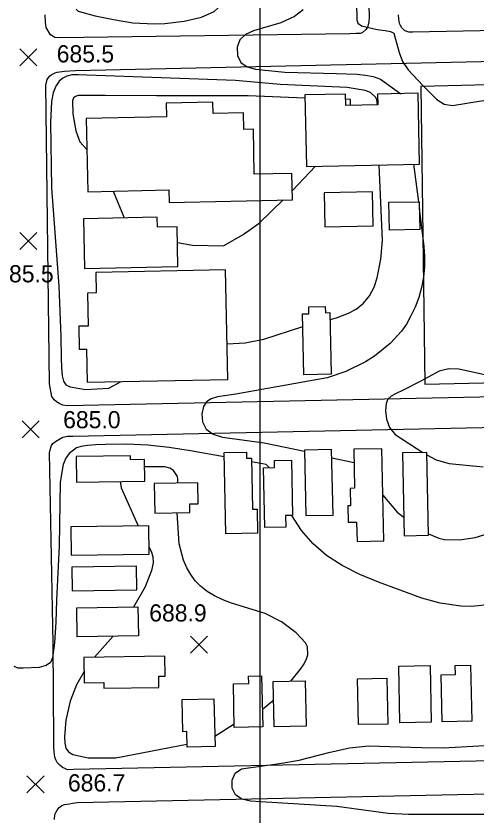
# Model space of a CAD drawing. Extents: x 79600 to 91800, y 75600 to 84400.
# Drawn here: x 80787 to 81189, y 77256 to 77954 of the extents above; entities that cross this region are included whole.
import ezdxf

# ---------------------------------------------------------------- set-up
doc = ezdxf.new("R2010")
doc.units = 0
for name, color, linetype in [('080-085$0$BLDG', 7, 'Continuous'), ('080-085$0$GRID', 7, 'Continuous'), ('080-085$0$INTER', 7, 'Continuous'), ('080-085$0$RECREATION', 7, 'Continuous'), ('080-085$0$ROAD', 7, 'Continuous'), ('080-085$0$SPOTMARK', 7, 'Continuous'), ('080-085$0$SPOTS', 7, 'Continuous')]:
    doc.layers.add(name, color=color, linetype=linetype)

# ---------------------------------------------------------------- blocks, each defined once
blk = doc.blocks.new('080-085$0$SPOTS')
at = {"layer": '080-085$0$SPOTMARK'}
for p, q in [((-0.5, -0.5), (0.5, 0.5)), ((-0.5, 0.5), (0.5, -0.5))]:
    blk.add_line(p, q, dxfattribs=at)

msp = doc.modelspace()

# ---------------------------------------------------------------- linework, layer by layer
at = {"layer": '080-085$0$BLDG'}
for points in [[(81103.1, 77885.92), (81103.29, 77876.63), (81075.19, 77876.04), (81074.98, 77886.01), (81039.49, 77885.26), (81040.8, 77822.71), (81139.83, 77824.79), (81138.53, 77886.67)], [(80959.14, 77869.03), (80958.94, 77878.81), (80918.07, 77877.96), (80918.32, 77866.18), (80848.28, 77864.71), (80849.63, 77800.66), (80920.51, 77802.15), (80920.74, 77791.32), (81028.51, 77793.59), (81028.02, 77816.68), (80995.24, 77815.99), (80994.42, 77855.31), (80986.05, 77855.13), (80985.74, 77869.59)], [(81056.84, 77769.94), (81099.17, 77770.75), (81098.6, 77800.57), (81056.26, 77799.76)], [(81113.01, 77791.42), (81139.38, 77791.92), (81139.84, 77767.66), (81113.48, 77767.16)], [(80928.36, 77735.18), (80927.7, 77769.83), (80910.57, 77769.5), (80910.4, 77778.26), (80845.94, 77777.03), (80846.77, 77733.62)], [(80856.53, 77730.15), (80856.88, 77712.14), (80849.31, 77711.99), (80849.87, 77683.19), (80841.78, 77683.04), (80842.16, 77662.96), (80848.4, 77663.08), (80848.95, 77634.15), (80971.97, 77636.51), (80970.14, 77732.33)], [(81037.4, 77693.87), (81043.03, 77693.98), (81042.92, 77699.94), (81057.29, 77700.21), (81057.39, 77694.87), (81061.33, 77694.95), (81062.36, 77641), (81038.42, 77640.54)], [(81064.08, 77517.99), (81062.86, 77575.31), (81039.04, 77574.8), (81040.26, 77517.48)], [(81082.98, 77541.33), (81079.11, 77541.25), (81079.43, 77525.99), (81076.93, 77525.94), (81077.24, 77511.69), (81084.71, 77511.84), (81085.07, 77494.82), (81108.5, 77495.32), (81106.79, 77575.98), (81082.26, 77575.46)], [(80899.3, 77566.39), (80886.95, 77566.22), (80886.9, 77569.87), (80839.35, 77569.22), (80839.66, 77546.76), (80899.56, 77547.59)], [(80988.28, 77573), (80988.4, 77567.59), (80992.81, 77567.68), (80993.76, 77523.01), (80997.66, 77523.1), (80998.11, 77502.11), (80970.31, 77501.52), (80968.8, 77572.59)], [(81126.34, 77499.78), (81147.61, 77500.23), (81146.07, 77572.78), (81124.8, 77572.32)], [(81013.03, 77559.49), (81012.9, 77565.66), (81027.62, 77565.97), (81028.65, 77517.57), (81022.61, 77517.44), (81022.83, 77507.42), (81004.32, 77507.03), (81003.21, 77559.28)], [(80908.11, 77519.74), (80938.84, 77520.16), (80938.74, 77527.72), (80946.01, 77527.82), (80945.75, 77546.09), (80907.76, 77545.56)], [(80902.97, 77508.6), (80834.68, 77507.66), (80835.02, 77482.77), (80903.31, 77483.71)], [(80892.25, 77473.32), (80835.6, 77472.54), (80835.89, 77451.73), (80892.54, 77452.51)], [(80893.86, 77412.35), (80840.34, 77411.61), (80840, 77436.85), (80893.51, 77437.59)], [(80911.73, 77377.03), (80917.35, 77377.11), (80917.11, 77394.45), (80846.23, 77393.47), (80846.54, 77371.3), (80863.68, 77371.54), (80863.75, 77366.48), (80911.86, 77367.14)], [(81122.58, 77336.25), (81121.53, 77385.78), (81148.97, 77386.37), (81150.02, 77336.83)], [(81159.57, 77337.13), (81158.69, 77378.16), (81171.08, 77378.42), (81170.91, 77386.48), (81184.41, 77386.77), (81185.45, 77337.68)], [(80977.71, 77332.29), (80976.9, 77370.45), (80990.37, 77370.73), (80990.24, 77377.12), (81001.63, 77377.36), (81002.58, 77332.82)], [(81012.67, 77332.77), (81011.83, 77372.46), (81039.67, 77373.05), (81040.52, 77333.36)], [(81086.39, 77334.71), (81085.54, 77374.82), (81111.09, 77375.37), (81111.94, 77335.25)], [(80936.39, 77315.03), (80936.1, 77328.65), (80932.61, 77328.58), (80932.01, 77356.72), (80959.98, 77357.32), (80960.87, 77315.55)]]:
    msp.add_lwpolyline(points, close=True, dxfattribs=at)
at = {"layer": '080-085$0$GRID'}
msp.add_line((81000, 80000), (81000, 76000), dxfattribs=at)
at = {"layer": '080-085$0$INTER'}
for p, q in [((81028.34, 77801.49), (81048.88, 77822.88)), ((81134.38, 77824.68), (81138.7, 77791.91)), ((80871.73, 77801.13), (80881.48, 77777.71)), ((80868.04, 77628.96), (80878.94, 77634.73)), ((81063.01, 77568.06), (81082.51, 77563.87)), ((80871.68, 77412.04), (80855.52, 77393.6)), ((81002.25, 77348.11), (81012.17, 77356.31)), ((80960.68, 77324.56), (80977.65, 77335.33)), ((80873.99, 77305.71), (80936.33, 77317.64))]:
    msp.add_line(p, q, dxfattribs=at)
for points in [[(81078.09, 77988.72), (81081.83, 77979.64), (81084.26, 77967.84), (81084.99, 77955.36), (81084.99, 77950.97), (81085.91, 77947.86), (81089.03, 77945.62), (81102.61, 77942.56), (81109.53, 77941.57), (81114.3, 77940.72), (81117.17, 77939.1), (81121.87, 77922.25), (81124.91, 77914.35), (81129.86, 77907.06), (81142.63, 77893.61), (81154.91, 77881.16), (81161.4, 77877.3), (81168.69, 77876.1), (81193.56, 77879.96), (81211.45, 77882.32), (81337.3, 77887.22)], [(80839.36, 77960.37), (80841.05, 77958.42), (80856.18, 77954.52), (80871.97, 77951.21), (80888.87, 77948.37), (80907.55, 77947.39), (80916.86, 77947.68), (80933.98, 77949.73), (80948.94, 77953.26), (80960.15, 77958.07), (80963.45, 77960.97), (80965.29, 77963.91), (80965.97, 77966.59), (80963.94, 77972.15)], [(81037.96, 77959.5), (81030.25, 77953.74), (81018.38, 77948.42), (81002.45, 77943.54), (80994.53, 77941.15), (80987.66, 77938.06), (80982.66, 77933.48), (80980.19, 77926.98), (80980.42, 77919.84), (80983.35, 77913.69), (80988.84, 77909.79), (80996.19, 77907.71), (81021.91, 77905.16), (81067.19, 77903.97), (81084.81, 77903.41), (81092.43, 77902.67), (81099.3, 77901.3), (81105.65, 77898.96), (81123.3, 77886.35)], [(81103.09, 77876.63), (81102.34, 77880.91), (81101.44, 77883.06), (81096.93, 77887.4), (81092.16, 77889.23), (81076.39, 77891.64), (81017.7, 77894.36), (80978.67, 77897.96), (80848.65, 77902.6), (80841.25, 77902.92), (80835.56, 77902.69), (80831.22, 77901.75), (80827.66, 77899.95), (80824.44, 77897.15), (80821.63, 77893.02), (80819.43, 77887.22), (80817.98, 77879.58), (80817.07, 77861.14), (80817.76, 77803.99), (80824.19, 77718.14), (80825.93, 77674.05), (80826.34, 77655.44), (80826.7, 77646.82), (80827.27, 77639.78), (80828.25, 77634.93), (80830.3, 77631.88), (80834.17, 77629.97), (80847.48, 77627.86), (80868.04, 77628.96)], [(81039.55, 77882.54), (80989.85, 77884.45), (80909.84, 77884.57), (80864.94, 77884.64), (80849.56, 77884.78), (80841.13, 77884.63), (80838.81, 77884.02), (80837.17, 77882.69), (80836.18, 77880.08), (80836.5, 77868.86), (80839.2, 77853.84), (80842.65, 77844.24), (80848.85, 77837.64)], [(81079.25, 77876.13), (81079.46, 77881.27), (81075.08, 77881.41)], [(81061.44, 77688.88), (81067.13, 77690.36), (81077.55, 77694.39), (81084.38, 77698.06), (81090.84, 77703.13), (81096.02, 77709.67), (81099.91, 77717.26), (81102.72, 77725.36), (81105.99, 77741.63), (81107.41, 77757.98), (81104.3, 77824.05)], [(80968.28, 77753.44), (80985.39, 77763.23), (80999.4, 77773.18), (81020.46, 77793.42)], [(81139.49, 77786.09), (81143.52, 77752.76), (81144.1, 77743.99), (81144.07, 77735.03), (81143.22, 77725.98), (81141.53, 77716.99), (81139.06, 77708.21), (81135.9, 77699.82), (81132.21, 77692), (81128.19, 77684.96), (81123.96, 77678.79), (81113.91, 77667.82), (81100.37, 77656.98), (81092.43, 77651.88), (81075.31, 77643.37), (81058.88, 77637.92), (80979, 77623.65), (80963.13, 77621.2), (80957.45, 77619.61), (80953.39, 77617.05), (80950.72, 77612.78), (80949.4, 77606.46), (80949.95, 77599.32), (80953.06, 77593), (80959.11, 77588.74), (80967.27, 77586.19), (81003.76, 77580.99), (81039.06, 77573.95)], [(80927.96, 77756.32), (80941.31, 77753.89), (80968.28, 77753.44)], [(80971.37, 77667.66), (80987.22, 77668.53), (81003.67, 77671.68), (81037.62, 77682.79)], [(81211.42, 77637.38), (81174.09, 77645.48), (81165.38, 77645.88), (81157.02, 77643.72), (81140.84, 77635.09), (81125.54, 77627.06), (81119.41, 77624.11), (81114.99, 77621.85), (81112.11, 77619.31), (81110.47, 77615.34), (81109.88, 77609.17), (81110.72, 77601.77), (81113.5, 77594.5), (81118.44, 77588.46), (81142.65, 77572.7)], [(80968.88, 77568.82), (80939.56, 77574.16), (80920.84, 77577.12), (80902.05, 77579.18), (80883.62, 77579.79), (80865.24, 77579.54), (80856.67, 77579.21), (80849.39, 77578.68), (80843.88, 77577.89), (80839.74, 77576.63), (80833.18, 77571.76), (80830.36, 77567.66), (80828.06, 77562.11), (80825.46, 77546.7), (80824.55, 77491.15), (80822.14, 77443.66), (80821.53, 77424.21), (80820.47, 77406.3), (80818.8, 77393.22), (80816.88, 77389.05), (80813.15, 77386.29), (80807.14, 77384.76), (80793.45, 77383.97), (80788.6, 77384.18), (80785.32, 77385.51)], [(81146.12, 77570.6), (81154.15, 77566.27), (81165.5, 77563.04), (81195.27, 77560.22)], [(81008.33, 77559.39), (81005.49, 77562.06), (80992.89, 77564.36)], [(80928.39, 77545.85), (80928.38, 77549.25), (80927.98, 77551.74), (80924.7, 77556.85), (80921.45, 77558.83), (80917.13, 77560.13), (80899.39, 77560.1)], [(80877.8, 77547.29), (80878.87, 77541.66), (80893.71, 77508.47)], [(81107.65, 77535.25), (81120.04, 77520.56), (81126, 77516.12)], [(81027.21, 77372.78), (81035.67, 77383.36), (81038.83, 77387.98), (81041.01, 77392.14), (81042.16, 77395.85), (81041.69, 77402.72), (81039.88, 77406.32), (81031.86, 77415.04), (81019.03, 77424.58), (81004.59, 77431.9), (80975.17, 77440.84), (80967.68, 77443.72), (80960.45, 77447.22), (80953.89, 77451.23), (80948.32, 77455.65), (80943.64, 77460.54), (80939.67, 77465.94), (80936.24, 77471.9), (80933.38, 77478.39), (80929.52, 77492.65), (80927.8, 77520.01)], [(81437.04, 77521.64), (81426.66, 77519.68), (81349.49, 77495.07), (81323.08, 77485.95), (81278.46, 77467.21), (81224.65, 77447.74), (81209.96, 77442.41), (81202.14, 77440.3), (81193.88, 77438.79), (81185.15, 77438.07), (81175.97, 77438.25), (81157.73, 77440.8), (81141.66, 77445.21), (81103.91, 77459.37), (81087.48, 77465.98), (81072, 77473.78), (81058.39, 77482.62), (81046.59, 77492.87), (81036.4, 77504.43), (81027.92, 77517.55)], [(81147.59, 77501.47), (81156.46, 77497.74), (81161.64, 77496.58), (81174.57, 77496.3), (81188.33, 77498.37), (81263.36, 77521.18)], [(80903.23, 77489.9), (80905.43, 77485.41), (80906.51, 77481.49), (80906.68, 77476.17), (80905.37, 77469.52), (80899.78, 77455.06), (80889.68, 77437.54)], [(80846.4, 77381.1), (80839.72, 77369.57), (80834.14, 77355.3), (80830.39, 77338.77), (80829.18, 77324.18), (80829.5, 77318.49), (80830.49, 77314.16), (80832.67, 77310.99), (80836.64, 77308.67), (80849.99, 77305.75), (80873.99, 77305.71)], [(81216.02, 77256.26), (81158.17, 77256.04), (81130.09, 77256.15), (81112.29, 77257), (81067.45, 77263.25), (81000.81, 77267.25), (80992.02, 77267.91), (80984.44, 77269.64), (80978.87, 77273.28), (80975.97, 77279.26), (80975.87, 77286.19), (80978.6, 77292.24), (80984.01, 77296.05), (81017.33, 77300.84), (81034.41, 77303.63), (81060.48, 77310.3), (81078.57, 77314.49), (81095.26, 77316.2), (81141.43, 77314.78), (81160.31, 77314.52), (81202.03, 77316.88)]]:
    msp.add_lwpolyline(points, dxfattribs=at)
at = {"layer": '080-085$0$RECREATION'}
msp.add_lwpolyline([(81140.99, 77892.53), (81144.24, 77632.48), (81336.2, 77636.71), (81330.01, 77897.16)], close=True, dxfattribs=at)
at = {"layer": '080-085$0$ROAD'}
for points in [[(81094.38, 77994.56), (81095.56, 77953.27), (81095.31, 77949.22), (81094.1, 77944.33), (81092.58, 77942.09), (81089.53, 77939.55), (81087.72, 77938.98), (81084.38, 77938.81), (81078.66, 77938.62), (80824.74, 77935.14), (80820.83, 77935.53), (80816.91, 77937.87), (80813.23, 77944.11), (80812.49, 77948.85), (80812.3, 77955.27)], [(81615.7, 77955.88), (81612.52, 77952.78), (81610.43, 77951.37), (81607.93, 77950.51), (81602.91, 77950.05), (81384.03, 77945.04), (81133.76, 77940.19), (81130.27, 77940.16), (81128.73, 77940.71), (81126.63, 77941.67), (81124.8, 77943.19), (81124.1, 77944.02), (81122.97, 77945.82), (81122.4, 77947.08), (81121.82, 77949.3), (81121.52, 77951.67), (81121.36, 77955.3)], [(81261.81, 77622.42), (80831.44, 77613.3), (80827.66, 77613.97), (80825.14, 77615.21), (80822.34, 77617), (80820.09, 77618.79), (80818.12, 77621.57), (80816.21, 77632.57), (80812.95, 77893.74), (80814.16, 77898.78), (80816.37, 77901.86), (80818.17, 77902.99), (80821.09, 77904.69), (80822.9, 77905.27), (80829.31, 77906.16), (80838.93, 77906.51), (81601.18, 77923.39)], [(81611.93, 77311.5), (80836.98, 77295.36), (80831.96, 77295.32), (80829.44, 77296.42), (80827.62, 77297.38), (80825.23, 77299.32), (80822.84, 77301.67), (80821.56, 77304.03), (80820.85, 77306.25), (80820.11, 77310.99), (80819.79, 77315.46), (80819.89, 77320.34), (80819.19, 77405.58), (80816.01, 77572.29), (80816.68, 77574.95), (80817.91, 77578.73), (80819.01, 77580.41), (80821.23, 77582.38), (80824.28, 77584.08), (80827.9, 77585.93), (80831.79, 77586.8), (80836.54, 77586.97), (81607.58, 77603.22)], [(80820.6, 77251.84), (80820.84, 77256.16), (80821.66, 77257.85), (80822.76, 77259.81), (80824.56, 77262.19), (80826.91, 77264.03), (80829.14, 77264.88), (80831.23, 77265.32), (80833.74, 77265.62), (80836.11, 77266.06), (80840.43, 77266.65), (80882.14, 77267.55), (81616.63, 77283.08), (81618.72, 77282.96), (81623.2, 77281.74)]]:
    msp.add_lwpolyline(points, dxfattribs=at)

# ---------------------------------------------------------------- block references
at = {"layer": '080-085$0$SPOTMARK', "xscale": 15, "yscale": 15}
for p in [(80797.56, 77918.07), (80797.59, 77757.51), (80799.66, 77592.94), (80946.89, 77404.61), (80803.85, 77282.48)]:
    msp.add_blockref('080-085$0$SPOTS', p, dxfattribs=at)

# ---------------------------------------------------------------- texts
at = {"layer": '080-085$0$SPOTS'}
for s, p in [('685.5', (80822.43, 77913.69)), ('685.5', (80769.58, 77721.4)), ('685.0', (80828.06, 77593.84)), ('688.9', (80903.35, 77424.9)), ('686.7', (80832.25, 77276.33))]:
    msp.add_text(s, height=15, dxfattribs=at).set_placement(p)

doc.saveas('drawing.dxf')
